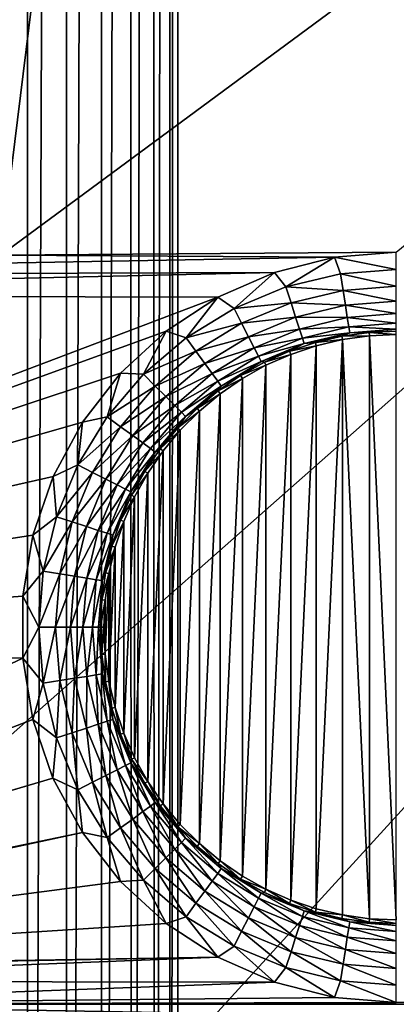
# Model space of a CAD drawing. Header units: metres. Extents: x -206 to 75, y -104 to 104.
# Tile 907 of 1056: x -30 to -25, y -30 to -17. Entities that reach past the tile are written whole.
import ezdxf

# ---------------------------------------------------------------- set-up
doc = ezdxf.new("R2010")
doc.units = ezdxf.units.M
doc.layers.add('solid_01_1-CONSUMER_THERM_B_125288', color=7, linetype='CONTINUOUS')

msp = doc.modelspace()

# ---------------------------------------------------------------- linework, layer by layer
at = {"layer": 'solid_01_1-CONSUMER_THERM_B_125288'}
for points in [[(-27.776106, 66.214066), (28.050987, 67.836098), (-27.757145, -66.232315)], [(28.050987, 67.836098), (-27.757065, -66.785934), (-27.757145, -66.232315)], [(28.050987, 67.836098), (27.851068, 67.319839), (-27.757065, -66.785934)], [(27.851068, 67.319839), (27.74942, 66.775635), (-27.757065, -66.785934)], [(27.74942, 66.775635), (-28.058632, -67.846397), (-27.858715, -67.330139)], [(27.74942, 66.775635), (27.749498, 66.222015), (-28.058632, -67.846397)], [(27.74942, 66.775635), (-27.858715, -67.330139), (-27.757065, -66.785934)], [(27.749498, 66.222015), (27.768459, -66.224365), (-28.058632, -67.846397)], [(-27.877756, 65.669861), (-27.776106, 66.214066), (-27.85895, -65.688141)], [(-27.776106, 66.214066), (-27.757145, -66.232315), (-27.85895, -65.688141)], [(-28.077673, 65.153603), (-27.877756, 65.669861), (-28.059015, -65.171936)], [(-27.877756, 65.669861), (-27.85895, -65.688141), (-28.059015, -65.171936)], [(-28.369049, 64.682869), (-28.077673, 65.153603), (-28.350525, -64.701286)], [(-28.077673, 65.153603), (-28.059015, -65.171936), (-28.350525, -64.701286)], [(-28.741959, 64.273697), (-28.369049, 64.682869), (-28.723553, -64.292221)], [(-28.369049, 64.682869), (-28.350525, -64.701286), (-28.723553, -64.292221)], [(-29.183702, 63.94001), (-28.741959, 64.273697), (-29.165392, -63.95866)], [(-28.741959, 64.273697), (-28.723553, -64.292221), (-29.165392, -63.95866)], [(-29.679237, 63.69318), (-29.183702, 63.94001), (-29.660997, -63.711971)], [(-29.183702, 63.94001), (-29.165392, -63.95866), (-29.660997, -63.711971)], [(-30.211685, 63.541607), (-29.679237, 63.69318), (-30.193489, -63.560551)], [(-29.679237, 63.69318), (-29.660997, -63.711971), (-30.193489, -63.560551)], [(-37.500069, 41.072453, 108.410858), (37.499931, 41.072487, 108.410858), (-37.500031, -41.072514, 108.410858)], [(37.499931, 41.072487, 108.410858), (37.499969, -41.072479, 108.410858), (-37.500031, -41.072514, 108.410858)], [(-42.500034, -37.500031, 108.5), (42.499931, 37.500008, 108.5), (-42.500069, 37.499969, 108.5)], [(-42.500034, -37.500031, 108.5), (42.499966, -37.499992, 108.5), (42.499931, 37.500008, 108.5)], [(-25.000059, 20.258665, 6), (-30.000059, 20.299974, 6), (-30.00004, -20.300026, 6)], [(24.999941, 20.258688, 6), (-25.000059, 20.258665, 6), (-30.00004, -20.300026, 6)], [(-25.00004, -20.258713, 6), (24.999941, 20.258688, 6), (-30.00004, -20.300026, 6)], [(-25.779997, -20.323305, 6), (-25.00004, -20.258713, 6), (-30.00004, -20.300026, 6)], [(-25.00004, -20.47893, 6.024549), (-25.00004, -20.258713, 6), (-25.779997, -20.323305, 6)], [(-25.779997, -20.323305, 6), (-30.00004, -20.300026, 6), (-39.000042, -20.559187, 6.000028)], [(-26.539122, -20.515467, 6), (-25.779997, -20.323305, 6), (-39.000042, -20.559187, 6.000028)], [(-26.397135, -20.700209, 6.024549), (-25.779997, -20.323305, 6), (-26.539122, -20.515467, 6)], [(-26.397135, -20.700209, 6.024549), (-25.707296, -20.534592, 6.024549), (-25.779997, -20.323305, 6)], [(-25.707296, -20.534592, 6.024549), (-25.00004, -20.47893, 6.024549), (-25.779997, -20.323305, 6)], [(-26.539122, -20.515467, 6), (-39.000042, -20.559187, 6.000028), (-39.005245, -20.800035, 6)], [(-27.256281, -20.829964, 6), (-26.539122, -20.515467, 6), (-39.005245, -20.800035, 6)], [(-27.052574, -20.971701, 6.024549), (-26.539122, -20.515467, 6), (-27.256281, -20.829964, 6)], [(-27.052574, -20.971701, 6.024549), (-26.397135, -20.700209, 6.024549), (-26.539122, -20.515467, 6)], [(-25.707296, -20.534592, 6.024549), (-25.00004, -20.689543, 6.097567), (-25.00004, -20.47893, 6.024549)], [(-25.674349, -20.742613, 6.097567), (-25.707296, -20.534592, 6.024549), (-26.397135, -20.700209, 6.024549)], [(-25.674349, -20.742613, 6.097567), (-25.00004, -20.689543, 6.097567), (-25.707296, -20.534592, 6.024549)], [(-26.332052, -20.900515, 6.097567), (-26.397135, -20.700209, 6.024549), (-27.052574, -20.971701, 6.024549)], [(-25.674349, -20.742613, 6.097567), (-26.397135, -20.700209, 6.024549), (-26.332052, -20.900515, 6.097567)], [(-25.674349, -20.742613, 6.097567), (-26.332052, -20.900515, 6.097567), (-25.644751, -20.929489, 6.215427)], [(-25.674349, -20.742613, 6.097567), (-25.00004, -20.87875, 6.215427), (-25.00004, -20.689543, 6.097567)], [(-25.674349, -20.742613, 6.097567), (-25.644751, -20.929489, 6.215427), (-25.00004, -20.87875, 6.215427)], [(-27.256281, -20.829964, 6), (-39.005245, -20.800035, 6), (-39.007851, -25.280584, 6)], [(-27.911896, -21.258217, 6), (-27.256281, -20.829964, 6), (-39.007851, -25.280584, 6)], [(-27.657473, -21.342382, 6.024549), (-27.256281, -20.829964, 6), (-27.911896, -21.258217, 6)], [(-27.657473, -21.342382, 6.024549), (-27.052574, -20.971701, 6.024549), (-27.256281, -20.829964, 6)], [(-25.644751, -20.929489, 6.215427), (-25.00004, -21.037146, 6.372272), (-25.00004, -20.87875, 6.215427)], [(-26.956957, -21.159359, 6.097567), (-27.052574, -20.971701, 6.024549), (-27.657473, -21.342382, 6.024549)], [(-26.332052, -20.900515, 6.097567), (-27.052574, -20.971701, 6.024549), (-26.956957, -21.159359, 6.097567)], [(-26.332052, -20.900515, 6.097567), (-26.956957, -21.159359, 6.097567), (-26.273584, -21.08046, 6.215427)], [(-26.332052, -20.900515, 6.097567), (-26.273584, -21.08046, 6.215427), (-25.644751, -20.929489, 6.215427)], [(-25.644751, -20.929489, 6.215427), (-26.273584, -21.08046, 6.215427), (-25.61997, -21.085936, 6.372272)], [(-25.644751, -20.929489, 6.215427), (-25.61997, -21.085936, 6.372272), (-25.00004, -21.037146, 6.372272)], [(-26.956957, -21.159359, 6.097567), (-26.871059, -21.327942, 6.215427), (-26.273584, -21.08046, 6.215427)], [(-26.273584, -21.08046, 6.215427), (-26.871059, -21.327942, 6.215427), (-26.224638, -21.231104, 6.372272)], [(-26.273584, -21.08046, 6.215427), (-26.224638, -21.231104, 6.372272), (-25.61997, -21.085936, 6.372272)], [(-25.61997, -21.085936, 6.372272), (-26.224638, -21.231104, 6.372272), (-25.601244, -21.204178, 6.560308)], [(-25.61997, -21.085936, 6.372272), (-25.00004, -21.156862, 6.560308), (-25.00004, -21.037146, 6.372272)], [(-25.61997, -21.085936, 6.372272), (-25.601244, -21.204178, 6.560308), (-25.00004, -21.156862, 6.560308)], [(-28.488077, -21.788542, 6), (-27.911896, -21.258217, 6), (-39.007851, -25.280584, 6)], [(-28.196936, -21.803129, 6.024549), (-27.911896, -21.258217, 6), (-28.488077, -21.788542, 6)], [(-28.196936, -21.803129, 6.024549), (-27.657473, -21.342382, 6.024549), (-27.911896, -21.258217, 6)], [(-26.956957, -21.159359, 6.097567), (-27.657473, -21.342382, 6.024549), (-27.533676, -21.512774, 6.097567)], [(-26.956957, -21.159359, 6.097567), (-27.533676, -21.512774, 6.097567), (-26.871059, -21.327942, 6.215427)], [(-26.871059, -21.327942, 6.215427), (-26.799149, -21.469074, 6.372272), (-26.224638, -21.231104, 6.372272)], [(-26.224638, -21.231104, 6.372272), (-26.799149, -21.469074, 6.372272), (-26.187643, -21.344959, 6.560308)], [(-26.224638, -21.231104, 6.372272), (-26.187643, -21.344959, 6.560308), (-25.601244, -21.204178, 6.560308)], [(-25.601244, -21.204178, 6.560308), (-26.187643, -21.344959, 6.560308), (-25.589497, -21.278341, 6.770193)], [(-25.601244, -21.204178, 6.560308), (-25.00004, -21.231949, 6.770193), (-25.00004, -21.156862, 6.560308)], [(-25.601244, -21.204178, 6.560308), (-25.589497, -21.278341, 6.770193), (-25.00004, -21.231949, 6.770193)], [(-25.589497, -21.278341, 6.770193), (-25.00004, -21.258675, 6.991273), (-25.00004, -21.231949, 6.770193)], [(-25.589497, -21.278341, 6.770193), (-25.345247, -21.274635, 6.991273), (-25.00004, -21.258675, 6.991273)], [(-25.345247, -21.274635, 6.991273), (-25.00004, -21.302385, 12), (-25.00004, -21.258675, 6.991273)], [(-27.533676, -21.512774, 6.097567), (-27.657473, -21.342382, 6.024549), (-28.196936, -21.803129, 6.024549)], [(-27.533676, -21.512774, 6.097567), (-27.422464, -21.665844, 6.215427), (-26.871059, -21.327942, 6.215427)], [(-26.871059, -21.327942, 6.215427), (-27.422464, -21.665844, 6.215427), (-26.799149, -21.469074, 6.372272)], [(-26.799149, -21.469074, 6.372272), (-26.744799, -21.575743, 6.560308), (-26.187643, -21.344959, 6.560308)], [(-26.187643, -21.344959, 6.560308), (-26.744799, -21.575743, 6.560308), (-26.16444, -21.416372, 6.770193)], [(-26.187643, -21.344959, 6.560308), (-26.16444, -21.416372, 6.770193), (-25.589497, -21.278341, 6.770193)], [(-25.589497, -21.278341, 6.770193), (-26.16444, -21.416372, 6.770193), (-25.68751, -21.322378, 6.991273)], [(-26.16444, -21.416372, 6.770193), (-26.023907, -21.401499, 6.991273), (-25.68751, -21.322378, 6.991273)], [(-26.023907, -21.401499, 6.991273), (-25.679695, -21.365385, 12), (-25.68751, -21.322378, 6.991273)], [(-26.023907, -21.401499, 6.991273), (-26.012123, -21.443586, 12), (-25.679695, -21.365385, 12)], [(-25.679695, -21.365385, 12), (-26.012123, -21.443586, 12), (-26.012081, -28.556475, 12)], [(-25.679695, -21.365385, 12), (-26.012081, -28.556475, 12), (-25.679672, -28.634668, 12)], [(-25.68751, -21.322378, 6.991273), (-25.340914, -21.318132, 12), (-25.345247, -21.274635, 6.991273)], [(-25.589497, -21.278341, 6.770193), (-25.68751, -21.322378, 6.991273), (-25.345247, -21.274635, 6.991273)], [(-25.68751, -21.322378, 6.991273), (-25.679695, -21.365385, 12), (-25.340914, -21.318132, 12)], [(-25.340914, -21.318132, 12), (-25.679695, -21.365385, 12), (-25.340906, -28.681915, 12)], [(-25.679695, -21.365385, 12), (-25.679672, -28.634668, 12), (-25.340906, -28.681915, 12)], [(-25.345247, -21.274635, 6.991273), (-25.340914, -21.318132, 12), (-25.00004, -21.302385, 12)], [(-25.340914, -21.318132, 12), (-25.000036, -28.697662, 12), (-25.00004, -21.302385, 12)], [(-25.340914, -21.318132, 12), (-25.340906, -28.681915, 12), (-25.000036, -28.697662, 12)], [(-27.533676, -21.512774, 6.097567), (-28.196936, -21.803129, 6.024549), (-28.04801, -21.952055, 6.097567)], [(-27.533676, -21.512774, 6.097567), (-28.04801, -21.952055, 6.097567), (-27.422464, -21.665844, 6.215427)], [(-27.422464, -21.665844, 6.215427), (-27.329361, -21.793989, 6.372272), (-26.799149, -21.469074, 6.372272)], [(-26.799149, -21.469074, 6.372272), (-27.329361, -21.793989, 6.372272), (-26.744799, -21.575743, 6.560308)], [(-26.744799, -21.575743, 6.560308), (-26.710711, -21.642645, 6.770193), (-26.16444, -21.416372, 6.770193)], [(-26.16444, -21.416372, 6.770193), (-26.710711, -21.642645, 6.770193), (-26.35157, -21.51132, 6.991273)], [(-26.710711, -21.642645, 6.770193), (-26.6677, -21.650906, 6.991273), (-26.35157, -21.51132, 6.991273)], [(-26.6677, -21.650906, 6.991273), (-26.335497, -21.551979, 12), (-26.35157, -21.51132, 6.991273)], [(-26.35157, -21.51132, 6.991273), (-26.012123, -21.443586, 12), (-26.023907, -21.401499, 6.991273)], [(-26.16444, -21.416372, 6.770193), (-26.35157, -21.51132, 6.991273), (-26.023907, -21.401499, 6.991273)], [(-26.35157, -21.51132, 6.991273), (-26.335497, -21.551979, 12), (-26.012123, -21.443586, 12)], [(-26.012123, -21.443586, 12), (-26.335497, -21.551979, 12), (-26.335459, -28.448084, 12)], [(-26.012123, -21.443586, 12), (-26.335459, -28.448084, 12), (-26.012081, -28.556475, 12)], [(-27.329361, -21.793989, 6.372272), (-27.258995, -21.890841, 6.560308), (-26.744799, -21.575743, 6.560308)], [(-26.744799, -21.575743, 6.560308), (-27.258995, -21.890841, 6.560308), (-26.710711, -21.642645, 6.770193)], [(-27.258995, -21.890841, 6.560308), (-27.214859, -21.951588, 6.770193), (-26.710711, -21.642645, 6.770193)], [(-26.710711, -21.642645, 6.770193), (-27.214859, -21.951588, 6.770193), (-26.969604, -21.819063, 6.991273)], [(-26.710711, -21.642645, 6.770193), (-26.969604, -21.819063, 6.991273), (-26.6677, -21.650906, 6.991273)], [(-26.6677, -21.650906, 6.991273), (-26.648407, -21.690136, 12), (-26.335497, -21.551979, 12)], [(-26.335497, -21.551979, 12), (-26.648407, -21.690136, 12), (-26.648344, -28.309944, 12)], [(-26.335497, -21.551979, 12), (-26.648344, -28.309944, 12), (-26.335459, -28.448084, 12)], [(-28.04801, -21.952055, 6.097567), (-27.914221, -22.085844, 6.215427), (-27.422464, -21.665844, 6.215427)], [(-27.422464, -21.665844, 6.215427), (-27.914221, -22.085844, 6.215427), (-27.329361, -21.793989, 6.372272)], [(-26.969604, -21.819063, 6.991273), (-26.648407, -21.690136, 12), (-26.6677, -21.650906, 6.991273)], [(-26.969604, -21.819063, 6.991273), (-26.94681, -21.856352, 12), (-26.648407, -21.690136, 12)], [(-26.648407, -21.690136, 12), (-26.94681, -21.856352, 12), (-26.946707, -28.143761, 12)], [(-26.648407, -21.690136, 12), (-26.946707, -28.143761, 12), (-26.648344, -28.309944, 12)], [(-28.96911, -22.406473, 6), (-28.488077, -21.788542, 6), (-39.007851, -25.280584, 6)], [(-28.657682, -22.342594, 6.024549), (-28.488077, -21.788542, 6), (-28.96911, -22.406473, 6)], [(-28.657682, -22.342594, 6.024549), (-28.196936, -21.803129, 6.024549), (-28.488077, -21.788542, 6)], [(-28.04801, -21.952055, 6.097567), (-28.196936, -21.803129, 6.024549), (-28.657682, -22.342594, 6.024549)], [(-27.914221, -22.085844, 6.215427), (-27.802217, -22.197847, 6.372272), (-27.329361, -21.793989, 6.372272)], [(-27.329361, -21.793989, 6.372272), (-27.802217, -22.197847, 6.372272), (-27.258995, -21.890841, 6.560308)], [(-27.802217, -22.197847, 6.372272), (-27.717566, -22.282499, 6.560308), (-27.258995, -21.890841, 6.560308)], [(-27.258995, -21.890841, 6.560308), (-27.717566, -22.282499, 6.560308), (-27.214859, -21.951588, 6.770193)], [(-27.254704, -22.014362, 6.991273), (-26.94681, -21.856352, 12), (-26.969604, -21.819063, 6.991273)], [(-27.214859, -21.951588, 6.770193), (-27.254704, -22.014362, 6.991273), (-26.969604, -21.819063, 6.991273)], [(-27.254704, -22.014362, 6.991273), (-27.228205, -22.049137, 12), (-26.94681, -21.856352, 12)], [(-26.94681, -21.856352, 12), (-27.228205, -22.049137, 12), (-27.228111, -27.950981, 12)], [(-26.94681, -21.856352, 12), (-27.228111, -27.950981, 12), (-26.946707, -28.143761, 12)], [(-28.04801, -21.952055, 6.097567), (-28.657682, -22.342594, 6.024549), (-28.487291, -22.466389, 6.097567)], [(-28.04801, -21.952055, 6.097567), (-28.487291, -22.466389, 6.097567), (-27.914221, -22.085844, 6.215427)], [(-27.717566, -22.282499, 6.560308), (-27.664471, -22.335594, 6.770193), (-27.214859, -21.951588, 6.770193)], [(-27.214859, -21.951588, 6.770193), (-27.664471, -22.335594, 6.770193), (-27.254704, -22.014362, 6.991273)], [(-27.664471, -22.335594, 6.770193), (-27.520567, -22.235132, 6.991273), (-27.254704, -22.014362, 6.991273)], [(-27.520567, -22.235132, 6.991273), (-27.228205, -22.049137, 12), (-27.254704, -22.014362, 6.991273)], [(-28.487291, -22.466389, 6.097567), (-28.334221, -22.5776, 6.215427), (-27.914221, -22.085844, 6.215427)], [(-27.914221, -22.085844, 6.215427), (-28.334221, -22.5776, 6.215427), (-27.802217, -22.197847, 6.372272)], [(-27.520567, -22.235132, 6.991273), (-27.491291, -22.267611, 12), (-27.228205, -22.049137, 12)], [(-27.228205, -22.049137, 12), (-27.491291, -22.267611, 12), (-27.491199, -27.732523, 12)], [(-27.228205, -22.049137, 12), (-27.491199, -27.732523, 12), (-27.228111, -27.950981, 12)], [(-28.334221, -22.5776, 6.215427), (-28.206076, -22.670704, 6.372272), (-27.802217, -22.197847, 6.372272)], [(-27.802217, -22.197847, 6.372272), (-28.206076, -22.670704, 6.372272), (-27.717566, -22.282499, 6.560308)], [(-27.764927, -22.47949, 6.991273), (-27.491291, -22.267611, 12), (-27.520567, -22.235132, 6.991273)], [(-27.664471, -22.335594, 6.770193), (-27.764927, -22.47949, 6.991273), (-27.520567, -22.235132, 6.991273)], [(-27.764927, -22.47949, 6.991273), (-27.732809, -22.509134, 12), (-27.491291, -22.267611, 12)], [(-27.491291, -22.267611, 12), (-27.732809, -22.509134, 12), (-27.732666, -27.491072, 12)], [(-27.491291, -22.267611, 12), (-27.732666, -27.491072, 12), (-27.491199, -27.732523, 12)], [(-29.028364, -22.947493, 6.024549), (-28.657682, -22.342594, 6.024549), (-28.96911, -22.406473, 6)], [(-28.487291, -22.466389, 6.097567), (-28.657682, -22.342594, 6.024549), (-29.028364, -22.947493, 6.024549)], [(-28.206076, -22.670704, 6.372272), (-28.109222, -22.741072, 6.560308), (-27.717566, -22.282499, 6.560308)], [(-27.717566, -22.282499, 6.560308), (-28.109222, -22.741072, 6.560308), (-27.664471, -22.335594, 6.770193)], [(-28.109222, -22.741072, 6.560308), (-28.048477, -22.785206, 6.770193), (-27.664471, -22.335594, 6.770193)], [(-27.664471, -22.335594, 6.770193), (-28.048477, -22.785206, 6.770193), (-27.764927, -22.47949, 6.991273)], [(-29.341869, -23.095154, 6), (-28.96911, -22.406473, 6), (-39.007851, -25.280584, 6)], [(-29.028364, -22.947493, 6.024549), (-28.96911, -22.406473, 6), (-29.341869, -23.095154, 6)], [(-28.487291, -22.466389, 6.097567), (-29.028364, -22.947493, 6.024549), (-28.840706, -23.043108, 6.097567)], [(-28.487291, -22.466389, 6.097567), (-28.840706, -23.043108, 6.097567), (-28.334221, -22.5776, 6.215427)], [(-28.048477, -22.785206, 6.770193), (-27.985697, -22.745354, 6.991273), (-27.764927, -22.47949, 6.991273)], [(-27.985697, -22.745354, 6.991273), (-27.732809, -22.509134, 12), (-27.764927, -22.47949, 6.991273)], [(-27.985697, -22.745354, 6.991273), (-27.950752, -22.771614, 12), (-27.732809, -22.509134, 12)], [(-27.732809, -22.509134, 12), (-27.950752, -22.771614, 12), (-27.950634, -27.228586, 12)], [(-27.732809, -22.509134, 12), (-27.950634, -27.228586, 12), (-27.732666, -27.491072, 12)], [(-28.840706, -23.043108, 6.097567), (-28.672123, -23.129005, 6.215427), (-28.334221, -22.5776, 6.215427)], [(-28.334221, -22.5776, 6.215427), (-28.672123, -23.129005, 6.215427), (-28.206076, -22.670704, 6.372272)], [(-28.672123, -23.129005, 6.215427), (-28.530991, -23.200916, 6.372272), (-28.206076, -22.670704, 6.372272)], [(-28.206076, -22.670704, 6.372272), (-28.530991, -23.200916, 6.372272), (-28.109222, -22.741072, 6.560308)], [(-28.530991, -23.200916, 6.372272), (-28.424322, -23.255266, 6.560308), (-28.109222, -22.741072, 6.560308)], [(-28.109222, -22.741072, 6.560308), (-28.424322, -23.255266, 6.560308), (-28.048477, -22.785206, 6.770193)], [(-28.180996, -23.030453, 6.991273), (-27.950752, -22.771614, 12), (-27.985697, -22.745354, 6.991273)], [(-28.048477, -22.785206, 6.770193), (-28.180996, -23.030453, 6.991273), (-27.985697, -22.745354, 6.991273)], [(-28.424322, -23.255266, 6.560308), (-28.357418, -23.289356, 6.770193), (-28.048477, -22.785206, 6.770193)], [(-28.048477, -22.785206, 6.770193), (-28.357418, -23.289356, 6.770193), (-28.180996, -23.030453, 6.991273)], [(-28.180996, -23.030453, 6.991273), (-28.143951, -23.05368, 12), (-27.950752, -22.771614, 12)], [(-27.950752, -22.771614, 12), (-28.143951, -23.05368, 12), (-28.143867, -26.946499, 12)], [(-27.950752, -22.771614, 12), (-28.143867, -26.946499, 12), (-27.950634, -27.228586, 12)], [(-29.299854, -23.602932, 6.024549), (-29.028364, -22.947493, 6.024549), (-29.341869, -23.095154, 6)], [(-28.840706, -23.043108, 6.097567), (-29.028364, -22.947493, 6.024549), (-29.299854, -23.602932, 6.024549)], [(-29.596189, -23.835796, 6), (-29.341869, -23.095154, 6), (-39.007851, -25.280584, 6)], [(-29.299854, -23.602932, 6.024549), (-29.341869, -23.095154, 6), (-29.596189, -23.835796, 6)], [(-28.840706, -23.043108, 6.097567), (-29.299854, -23.602932, 6.024549), (-29.09955, -23.668015, 6.097567)], [(-28.840706, -23.043108, 6.097567), (-29.09955, -23.668015, 6.097567), (-28.672123, -23.129005, 6.215427)], [(-29.09955, -23.668015, 6.097567), (-28.919605, -23.726482, 6.215427), (-28.672123, -23.129005, 6.215427)], [(-28.672123, -23.129005, 6.215427), (-28.919605, -23.726482, 6.215427), (-28.530991, -23.200916, 6.372272)], [(-28.357418, -23.289356, 6.770193), (-28.349155, -23.332357, 6.991273), (-28.180996, -23.030453, 6.991273)], [(-28.349155, -23.332357, 6.991273), (-28.143951, -23.05368, 12), (-28.180996, -23.030453, 6.991273)], [(-28.349155, -23.332357, 6.991273), (-28.310192, -23.35218, 12), (-28.143951, -23.05368, 12)], [(-28.143951, -23.05368, 12), (-28.310192, -23.35218, 12), (-28.31007, -26.648117, 12)], [(-28.143951, -23.05368, 12), (-28.31007, -26.648117, 12), (-28.143867, -26.946499, 12)], [(-28.919605, -23.726482, 6.215427), (-28.768961, -23.775429, 6.372272), (-28.530991, -23.200916, 6.372272)], [(-28.530991, -23.200916, 6.372272), (-28.768961, -23.775429, 6.372272), (-28.424322, -23.255266, 6.560308)], [(-28.768961, -23.775429, 6.372272), (-28.655104, -23.812424, 6.560308), (-28.424322, -23.255266, 6.560308)], [(-28.424322, -23.255266, 6.560308), (-28.655104, -23.812424, 6.560308), (-28.357418, -23.289356, 6.770193)], [(-28.655104, -23.812424, 6.560308), (-28.583691, -23.835627, 6.770193), (-28.357418, -23.289356, 6.770193)], [(-28.357418, -23.289356, 6.770193), (-28.583691, -23.835627, 6.770193), (-28.349155, -23.332357, 6.991273)], [(-28.583691, -23.835627, 6.770193), (-28.488741, -23.648487, 6.991273), (-28.349155, -23.332357, 6.991273)], [(-28.488741, -23.648487, 6.991273), (-28.310192, -23.35218, 12), (-28.349155, -23.332357, 6.991273)], [(-28.488741, -23.648487, 6.991273), (-28.447947, -23.664171, 12), (-28.310192, -23.35218, 12)], [(-28.310192, -23.35218, 12), (-28.447947, -23.664171, 12), (-28.447866, -26.336081, 12)], [(-28.310192, -23.35218, 12), (-28.447866, -26.336081, 12), (-28.31007, -26.648117, 12)], [(-29.465471, -24.29277, 6.024549), (-29.299854, -23.602932, 6.024549), (-29.596189, -23.835796, 6)], [(-29.09955, -23.668015, 6.097567), (-29.299854, -23.602932, 6.024549), (-29.465471, -24.29277, 6.024549)], [(-29.09955, -23.668015, 6.097567), (-29.465471, -24.29277, 6.024549), (-29.25745, -24.325718, 6.097567)], [(-29.09955, -23.668015, 6.097567), (-29.25745, -24.325718, 6.097567), (-28.919605, -23.726482, 6.215427)], [(-29.25745, -24.325718, 6.097567), (-29.070574, -24.355316, 6.215427), (-28.919605, -23.726482, 6.215427)], [(-28.919605, -23.726482, 6.215427), (-29.070574, -24.355316, 6.215427), (-28.768961, -23.775429, 6.372272)], [(-28.598562, -23.976149, 6.991273), (-28.447947, -23.664171, 12), (-28.488741, -23.648487, 6.991273)], [(-28.583691, -23.835627, 6.770193), (-28.598562, -23.976149, 6.991273), (-28.488741, -23.648487, 6.991273)], [(-28.598562, -23.976149, 6.991273), (-28.556572, -23.988312, 12), (-28.447947, -23.664171, 12)], [(-28.447947, -23.664171, 12), (-28.556572, -23.988312, 12), (-28.556526, -26.011892, 12)], [(-28.447947, -23.664171, 12), (-28.556526, -26.011892, 12), (-28.447866, -26.336081, 12)], [(-29.725132, -24.608198, 6), (-29.596189, -23.835796, 6), (-39.007851, -25.280584, 6)], [(-29.465471, -24.29277, 6.024549), (-29.596189, -23.835796, 6), (-29.725132, -24.608198, 6)], [(-29.070574, -24.355316, 6.215427), (-28.914127, -24.380095, 6.372272), (-28.768961, -23.775429, 6.372272)], [(-28.768961, -23.775429, 6.372272), (-28.914127, -24.380095, 6.372272), (-28.655104, -23.812424, 6.560308)], [(-28.914127, -24.380095, 6.372272), (-28.795885, -24.398823, 6.560308), (-28.655104, -23.812424, 6.560308)], [(-28.655104, -23.812424, 6.560308), (-28.795885, -24.398823, 6.560308), (-28.583691, -23.835627, 6.770193)], [(-28.795885, -24.398823, 6.560308), (-28.721722, -24.410568, 6.770193), (-28.583691, -23.835627, 6.770193)], [(-28.583691, -23.835627, 6.770193), (-28.721722, -24.410568, 6.770193), (-28.598562, -23.976149, 6.991273)], [(-28.721722, -24.410568, 6.770193), (-28.677683, -24.312546, 6.991273), (-28.598562, -23.976149, 6.991273)], [(-28.677683, -24.312546, 6.991273), (-28.556572, -23.988312, 12), (-28.598562, -23.976149, 6.991273)], [(-28.677683, -24.312546, 6.991273), (-28.634798, -24.321039, 12), (-28.556572, -23.988312, 12)], [(-28.556572, -23.988312, 12), (-28.634798, -24.321039, 12), (-28.634754, -25.679251, 12)], [(-28.556572, -23.988312, 12), (-28.634754, -25.679251, 12), (-28.556526, -26.011892, 12)], [(-29.521133, -25.000027, 6.024549), (-29.465471, -24.29277, 6.024549), (-29.725132, -24.608198, 6)], [(-29.25745, -24.325718, 6.097567), (-29.465471, -24.29277, 6.024549), (-29.521133, -25.000027, 6.024549)], [(-29.25745, -24.325718, 6.097567), (-29.521133, -25.000027, 6.024549), (-29.310518, -25.000027, 6.097567)], [(-29.25745, -24.325718, 6.097567), (-29.310518, -25.000027, 6.097567), (-29.070574, -24.355316, 6.215427)], [(-29.310518, -25.000027, 6.097567), (-29.121313, -25.000027, 6.215427), (-29.070574, -24.355316, 6.215427)], [(-29.070574, -24.355316, 6.215427), (-29.121313, -25.000027, 6.215427), (-28.914127, -24.380095, 6.372272)], [(-29.121313, -25.000027, 6.215427), (-28.962917, -25.000027, 6.372272), (-28.914127, -24.380095, 6.372272)], [(-28.914127, -24.380095, 6.372272), (-28.962917, -25.000027, 6.372272), (-28.795885, -24.398823, 6.560308)], [(-28.725428, -24.654808, 6.991273), (-28.634798, -24.321039, 12), (-28.677683, -24.312546, 6.991273)], [(-28.721722, -24.410568, 6.770193), (-28.725428, -24.654808, 6.991273), (-28.677683, -24.312546, 6.991273)], [(-28.725428, -24.654808, 6.991273), (-28.681889, -24.658657, 12), (-28.634798, -24.321039, 12)], [(-28.634798, -24.321039, 12), (-28.681889, -24.658657, 12), (-28.681868, -25.34161, 12)], [(-28.634798, -24.321039, 12), (-28.681868, -25.34161, 12), (-28.634754, -25.679251, 12)], [(-28.962917, -25.000027, 6.372272), (-28.843201, -25.000027, 6.560308), (-28.795885, -24.398823, 6.560308)], [(-28.795885, -24.398823, 6.560308), (-28.843201, -25.000027, 6.560308), (-28.721722, -24.410568, 6.770193)], [(-28.843201, -25.000027, 6.560308), (-28.768114, -25.000027, 6.770193), (-28.721722, -24.410568, 6.770193)], [(-28.721722, -24.410568, 6.770193), (-28.768114, -25.000027, 6.770193), (-28.725428, -24.654808, 6.991273)], [(-29.725178, -25.391287, 6), (-29.725132, -24.608198, 6), (-39.007851, -25.280584, 6)], [(-29.521133, -25.000027, 6.024549), (-29.725132, -24.608198, 6), (-29.725178, -25.391287, 6)], [(-28.768114, -25.000027, 6.770193), (-28.741388, -25.000015, 6.991273), (-28.725428, -24.654808, 6.991273)], [(-28.741388, -25.000015, 6.991273), (-28.681889, -24.658657, 12), (-28.725428, -24.654808, 6.991273)], [(-28.741388, -25.000015, 6.991273), (-28.697678, -25.000105, 12), (-28.681889, -24.658657, 12)], [(-28.681889, -24.658657, 12), (-28.697678, -25.000105, 12), (-28.681868, -25.34161, 12)], [(-29.465469, -25.707281, 6.024549), (-29.521133, -25.000027, 6.024549), (-29.725178, -25.391287, 6)], [(-29.310518, -25.000027, 6.097567), (-29.521133, -25.000027, 6.024549), (-29.465469, -25.707281, 6.024549)], [(-29.310518, -25.000027, 6.097567), (-29.465469, -25.707281, 6.024549), (-29.25745, -25.674334, 6.097567)], [(-29.310518, -25.000027, 6.097567), (-29.25745, -25.674334, 6.097567), (-29.121313, -25.000027, 6.215427)], [(-29.25745, -25.674334, 6.097567), (-29.070574, -25.644735, 6.215427), (-29.121313, -25.000027, 6.215427)], [(-29.121313, -25.000027, 6.215427), (-29.070574, -25.644735, 6.215427), (-28.962917, -25.000027, 6.372272)], [(-29.070574, -25.644735, 6.215427), (-28.914127, -25.619957, 6.372272), (-28.962917, -25.000027, 6.372272)], [(-28.962917, -25.000027, 6.372272), (-28.914127, -25.619957, 6.372272), (-28.843201, -25.000027, 6.560308)], [(-28.914127, -25.619957, 6.372272), (-28.795885, -25.601229, 6.560308), (-28.843201, -25.000027, 6.560308)], [(-28.843201, -25.000027, 6.560308), (-28.795885, -25.601229, 6.560308), (-28.768114, -25.000027, 6.770193)], [(-28.795885, -25.601229, 6.560308), (-28.721722, -25.589483, 6.770193), (-28.768114, -25.000027, 6.770193)], [(-28.768114, -25.000027, 6.770193), (-28.721722, -25.589483, 6.770193), (-28.741388, -25.000015, 6.991273)], [(-28.72543, -25.345224, 6.991273), (-28.697678, -25.000105, 12), (-28.741388, -25.000015, 6.991273)], [(-28.721722, -25.589483, 6.770193), (-28.72543, -25.345224, 6.991273), (-28.741388, -25.000015, 6.991273)], [(-28.72543, -25.345224, 6.991273), (-28.681868, -25.34161, 12), (-28.697678, -25.000105, 12)], [(-29.725178, -25.391287, 6), (-39.007851, -25.280584, 6), (-39.010452, -29.761131, 6)], [(-28.677687, -25.687487, 6.991273), (-28.681868, -25.34161, 12), (-28.72543, -25.345224, 6.991273)], [(-28.721722, -25.589483, 6.770193), (-28.677687, -25.687487, 6.991273), (-28.72543, -25.345224, 6.991273)], [(-28.677687, -25.687487, 6.991273), (-28.634754, -25.679251, 12), (-28.681868, -25.34161, 12)], [(-29.596329, -26.163704, 6), (-29.725178, -25.391287, 6), (-39.010452, -29.761131, 6)], [(-29.465469, -25.707281, 6.024549), (-29.725178, -25.391287, 6), (-29.596329, -26.163704, 6)], [(-29.070574, -25.644735, 6.215427), (-28.919603, -26.273569, 6.215427), (-28.914127, -25.619957, 6.372272)], [(-28.919603, -26.273569, 6.215427), (-28.768959, -26.224623, 6.372272), (-28.914127, -25.619957, 6.372272)], [(-28.914127, -25.619957, 6.372272), (-28.768959, -26.224623, 6.372272), (-28.795885, -25.601229, 6.560308)], [(-28.795885, -25.601229, 6.560308), (-28.655102, -26.187628, 6.560308), (-28.721722, -25.589483, 6.770193)], [(-28.768959, -26.224623, 6.372272), (-28.655102, -26.187628, 6.560308), (-28.795885, -25.601229, 6.560308)], [(-28.721722, -25.589483, 6.770193), (-28.583691, -26.164425, 6.770193), (-28.677687, -25.687487, 6.991273)], [(-28.655102, -26.187628, 6.560308), (-28.583691, -26.164425, 6.770193), (-28.721722, -25.589483, 6.770193)], [(-29.299854, -26.397121, 6.024549), (-29.465469, -25.707281, 6.024549), (-29.596329, -26.163704, 6)], [(-29.25745, -25.674334, 6.097567), (-29.465469, -25.707281, 6.024549), (-29.299854, -26.397121, 6.024549)], [(-29.25745, -25.674334, 6.097567), (-29.299854, -26.397121, 6.024549), (-29.099548, -26.332037, 6.097567)], [(-29.25745, -25.674334, 6.097567), (-29.099548, -26.332037, 6.097567), (-29.070574, -25.644735, 6.215427)], [(-29.099548, -26.332037, 6.097567), (-28.919603, -26.273569, 6.215427), (-29.070574, -25.644735, 6.215427)], [(-28.598566, -26.023884, 6.991273), (-28.634754, -25.679251, 12), (-28.677687, -25.687487, 6.991273)], [(-28.583691, -26.164425, 6.770193), (-28.598566, -26.023884, 6.991273), (-28.677687, -25.687487, 6.991273)], [(-28.598566, -26.023884, 6.991273), (-28.556526, -26.011892, 12), (-28.634754, -25.679251, 12)], [(-28.488747, -26.351545, 6.991273), (-28.556526, -26.011892, 12), (-28.598566, -26.023884, 6.991273)], [(-28.583691, -26.164425, 6.770193), (-28.488747, -26.351545, 6.991273), (-28.598566, -26.023884, 6.991273)], [(-28.488747, -26.351545, 6.991273), (-28.447866, -26.336081, 12), (-28.556526, -26.011892, 12)], [(-29.342096, -26.904377, 6), (-29.596329, -26.163704, 6), (-39.010452, -29.761131, 6)], [(-29.299854, -26.397121, 6.024549), (-29.596329, -26.163704, 6), (-29.342096, -26.904377, 6)], [(-28.919603, -26.273569, 6.215427), (-28.672121, -26.871046, 6.215427), (-28.768959, -26.224623, 6.372272)], [(-28.768959, -26.224623, 6.372272), (-28.530989, -26.799135, 6.372272), (-28.655102, -26.187628, 6.560308)], [(-28.672121, -26.871046, 6.215427), (-28.530989, -26.799135, 6.372272), (-28.768959, -26.224623, 6.372272)], [(-28.655102, -26.187628, 6.560308), (-28.42432, -26.744785, 6.560308), (-28.583691, -26.164425, 6.770193)], [(-28.530989, -26.799135, 6.372272), (-28.42432, -26.744785, 6.560308), (-28.655102, -26.187628, 6.560308)], [(-28.583691, -26.164425, 6.770193), (-28.357416, -26.710695, 6.770193), (-28.488747, -26.351545, 6.991273)], [(-28.42432, -26.744785, 6.560308), (-28.357416, -26.710695, 6.770193), (-28.583691, -26.164425, 6.770193)], [(-29.099548, -26.332037, 6.097567), (-29.299854, -26.397121, 6.024549), (-29.028362, -27.052559, 6.024549)], [(-29.099548, -26.332037, 6.097567), (-28.840704, -26.956944, 6.097567), (-28.919603, -26.273569, 6.215427)], [(-29.099548, -26.332037, 6.097567), (-29.028362, -27.052559, 6.024549), (-28.840704, -26.956944, 6.097567)], [(-28.840704, -26.956944, 6.097567), (-28.672121, -26.871046, 6.215427), (-28.919603, -26.273569, 6.215427)], [(-28.349161, -26.667677, 6.991273), (-28.447866, -26.336081, 12), (-28.488747, -26.351545, 6.991273)], [(-28.357416, -26.710695, 6.770193), (-28.349161, -26.667677, 6.991273), (-28.488747, -26.351545, 6.991273)], [(-28.349161, -26.667677, 6.991273), (-28.31007, -26.648117, 12), (-28.447866, -26.336081, 12)], [(-29.028362, -27.052559, 6.024549), (-29.299854, -26.397121, 6.024549), (-29.342096, -26.904377, 6)], [(-28.530989, -26.799135, 6.372272), (-28.206074, -27.329348, 6.372272), (-28.42432, -26.744785, 6.560308)], [(-28.42432, -26.744785, 6.560308), (-28.109221, -27.25898, 6.560308), (-28.357416, -26.710695, 6.770193)], [(-28.206074, -27.329348, 6.372272), (-28.109221, -27.25898, 6.560308), (-28.42432, -26.744785, 6.560308)], [(-28.357416, -26.710695, 6.770193), (-28.181004, -26.969582, 6.991273), (-28.349161, -26.667677, 6.991273)], [(-28.357416, -26.710695, 6.770193), (-28.048473, -27.214844, 6.770193), (-28.181004, -26.969582, 6.991273)], [(-28.109221, -27.25898, 6.560308), (-28.048473, -27.214844, 6.770193), (-28.357416, -26.710695, 6.770193)], [(-28.349161, -26.667677, 6.991273), (-28.143867, -26.946499, 12), (-28.31007, -26.648117, 12)], [(-28.181004, -26.969582, 6.991273), (-28.143867, -26.946499, 12), (-28.349161, -26.667677, 6.991273)], [(-28.840704, -26.956944, 6.097567), (-28.487289, -27.533663, 6.097567), (-28.672121, -26.871046, 6.215427)], [(-28.672121, -26.871046, 6.215427), (-28.334219, -27.422451, 6.215427), (-28.530989, -26.799135, 6.372272)], [(-28.487289, -27.533663, 6.097567), (-28.334219, -27.422451, 6.215427), (-28.672121, -26.871046, 6.215427)], [(-28.334219, -27.422451, 6.215427), (-28.206074, -27.329348, 6.372272), (-28.530989, -26.799135, 6.372272)], [(-29.342096, -26.904377, 6), (-39.010452, -29.761131, 6), (-38.037457, -29.474983, 6)], [(-28.969419, -27.593102, 6), (-29.342096, -26.904377, 6), (-38.037457, -29.474983, 6)], [(-29.028362, -27.052559, 6.024549), (-29.342096, -26.904377, 6), (-28.969419, -27.593102, 6)], [(-28.840704, -26.956944, 6.097567), (-29.028362, -27.052559, 6.024549), (-28.657679, -27.657457, 6.024549)], [(-28.840704, -26.956944, 6.097567), (-28.657679, -27.657457, 6.024549), (-28.487289, -27.533663, 6.097567)], [(-27.985706, -27.254681, 6.991273), (-28.143867, -26.946499, 12), (-28.181004, -26.969582, 6.991273)], [(-28.048473, -27.214844, 6.770193), (-27.985706, -27.254681, 6.991273), (-28.181004, -26.969582, 6.991273)], [(-27.985706, -27.254681, 6.991273), (-27.950634, -27.228586, 12), (-28.143867, -26.946499, 12)], [(-28.657679, -27.657457, 6.024549), (-29.028362, -27.052559, 6.024549), (-28.969419, -27.593102, 6)], [(-28.109221, -27.25898, 6.560308), (-27.717564, -27.717552, 6.560308), (-28.048473, -27.214844, 6.770193)], [(-28.048473, -27.214844, 6.770193), (-27.664469, -27.664457, 6.770193), (-27.985706, -27.254681, 6.991273)], [(-27.717564, -27.717552, 6.560308), (-27.664469, -27.664457, 6.770193), (-28.048473, -27.214844, 6.770193)], [(-27.764938, -27.520546, 6.991273), (-27.950634, -27.228586, 12), (-27.985706, -27.254681, 6.991273)], [(-27.764938, -27.520546, 6.991273), (-27.732666, -27.491072, 12), (-27.950634, -27.228586, 12)], [(-28.334219, -27.422451, 6.215427), (-27.914219, -27.914207, 6.215427), (-28.206074, -27.329348, 6.372272)], [(-28.206074, -27.329348, 6.372272), (-27.802216, -27.802204, 6.372272), (-28.109221, -27.25898, 6.560308)], [(-27.914219, -27.914207, 6.215427), (-27.802216, -27.802204, 6.372272), (-28.206074, -27.329348, 6.372272)], [(-27.802216, -27.802204, 6.372272), (-27.717564, -27.717552, 6.560308), (-28.109221, -27.25898, 6.560308)], [(-27.664469, -27.664457, 6.770193), (-27.764938, -27.520546, 6.991273), (-27.985706, -27.254681, 6.991273)], [(-28.487289, -27.533663, 6.097567), (-28.048008, -28.047995, 6.097567), (-28.334219, -27.422451, 6.215427)], [(-28.048008, -28.047995, 6.097567), (-27.914219, -27.914207, 6.215427), (-28.334219, -27.422451, 6.215427)], [(-27.764938, -27.520546, 6.991273), (-27.491199, -27.732523, 12), (-27.732666, -27.491072, 12)], [(-28.969419, -27.593102, 6), (-38.037457, -29.474983, 6), (-37.022213, -29.327702, 6)], [(-28.488461, -28.21109, 6), (-28.969419, -27.593102, 6), (-37.022213, -29.327702, 6)], [(-28.657679, -27.657457, 6.024549), (-28.969419, -27.593102, 6), (-28.488461, -28.21109, 6)], [(-28.487289, -27.533663, 6.097567), (-28.657679, -27.657457, 6.024549), (-28.196934, -28.196922, 6.024549)], [(-28.487289, -27.533663, 6.097567), (-28.196934, -28.196922, 6.024549), (-28.048008, -28.047995, 6.097567)], [(-27.520578, -27.764906, 6.991273), (-27.491199, -27.732523, 12), (-27.764938, -27.520546, 6.991273)], [(-27.664469, -27.664457, 6.770193), (-27.520578, -27.764906, 6.991273), (-27.764938, -27.520546, 6.991273)], [(-28.196934, -28.196922, 6.024549), (-28.657679, -27.657457, 6.024549), (-28.488461, -28.21109, 6)], [(-27.802216, -27.802204, 6.372272), (-27.329359, -28.20606, 6.372272), (-27.717564, -27.717552, 6.560308)], [(-27.717564, -27.717552, 6.560308), (-27.258991, -28.109209, 6.560308), (-27.664469, -27.664457, 6.770193)], [(-27.329359, -28.20606, 6.372272), (-27.258991, -28.109209, 6.560308), (-27.717564, -27.717552, 6.560308)], [(-27.664469, -27.664457, 6.770193), (-27.214855, -28.048462, 6.770193), (-27.520578, -27.764906, 6.991273)], [(-27.258991, -28.109209, 6.560308), (-27.214855, -28.048462, 6.770193), (-27.664469, -27.664457, 6.770193)], [(-27.254717, -27.985678, 6.991273), (-27.491199, -27.732523, 12), (-27.520578, -27.764906, 6.991273)], [(-27.254717, -27.985678, 6.991273), (-27.228111, -27.950981, 12), (-27.491199, -27.732523, 12)], [(-27.914219, -27.914207, 6.215427), (-27.422462, -28.334208, 6.215427), (-27.802216, -27.802204, 6.372272)], [(-27.422462, -28.334208, 6.215427), (-27.329359, -28.20606, 6.372272), (-27.802216, -27.802204, 6.372272)], [(-27.214855, -28.048462, 6.770193), (-27.254717, -27.985678, 6.991273), (-27.520578, -27.764906, 6.991273)], [(-28.048008, -28.047995, 6.097567), (-27.533674, -28.487278, 6.097567), (-27.914219, -27.914207, 6.215427)], [(-27.533674, -28.487278, 6.097567), (-27.422462, -28.334208, 6.215427), (-27.914219, -27.914207, 6.215427)], [(-26.969618, -28.180975, 6.991273), (-27.228111, -27.950981, 12), (-27.254717, -27.985678, 6.991273)], [(-27.214855, -28.048462, 6.770193), (-26.969618, -28.180975, 6.991273), (-27.254717, -27.985678, 6.991273)], [(-26.969618, -28.180975, 6.991273), (-26.946707, -28.143761, 12), (-27.228111, -27.950981, 12)], [(-28.048008, -28.047995, 6.097567), (-28.196934, -28.196922, 6.024549), (-27.657469, -28.657667, 6.024549)], [(-28.048008, -28.047995, 6.097567), (-27.657469, -28.657667, 6.024549), (-27.533674, -28.487278, 6.097567)], [(-27.329359, -28.20606, 6.372272), (-26.799147, -28.530975, 6.372272), (-27.258991, -28.109209, 6.560308)], [(-27.258991, -28.109209, 6.560308), (-26.744797, -28.424307, 6.560308), (-27.214855, -28.048462, 6.770193)], [(-26.799147, -28.530975, 6.372272), (-26.744797, -28.424307, 6.560308), (-27.258991, -28.109209, 6.560308)], [(-27.214855, -28.048462, 6.770193), (-26.710707, -28.357405, 6.770193), (-26.969618, -28.180975, 6.991273)], [(-26.744797, -28.424307, 6.560308), (-26.710707, -28.357405, 6.770193), (-27.214855, -28.048462, 6.770193)], [(-27.91234, -28.741484, 6), (-28.488461, -28.21109, 6), (-37.022213, -29.327702, 6)], [(-28.196934, -28.196922, 6.024549), (-28.488461, -28.21109, 6), (-27.91234, -28.741484, 6)], [(-27.657469, -28.657667, 6.024549), (-28.196934, -28.196922, 6.024549), (-27.91234, -28.741484, 6)], [(-27.422462, -28.334208, 6.215427), (-26.871056, -28.672108, 6.215427), (-27.329359, -28.20606, 6.372272)], [(-26.871056, -28.672108, 6.215427), (-26.799147, -28.530975, 6.372272), (-27.329359, -28.20606, 6.372272)], [(-26.969618, -28.180975, 6.991273), (-26.648344, -28.309944, 12), (-26.946707, -28.143761, 12)], [(-26.667715, -28.349136, 6.991273), (-26.648344, -28.309944, 12), (-26.969618, -28.180975, 6.991273)], [(-26.710707, -28.357405, 6.770193), (-26.667715, -28.349136, 6.991273), (-26.969618, -28.180975, 6.991273)], [(-27.533674, -28.487278, 6.097567), (-26.956953, -28.840691, 6.097567), (-27.422462, -28.334208, 6.215427)], [(-26.956953, -28.840691, 6.097567), (-26.871056, -28.672108, 6.215427), (-27.422462, -28.334208, 6.215427)], [(-26.744797, -28.424307, 6.560308), (-26.187639, -28.655088, 6.560308), (-26.710707, -28.357405, 6.770193)], [(-26.710707, -28.357405, 6.770193), (-26.164436, -28.583677, 6.770193), (-26.667715, -28.349136, 6.991273)], [(-26.187639, -28.655088, 6.560308), (-26.164436, -28.583677, 6.770193), (-26.710707, -28.357405, 6.770193)], [(-26.351585, -28.488722, 6.991273), (-26.648344, -28.309944, 12), (-26.667715, -28.349136, 6.991273)], [(-26.164436, -28.583677, 6.770193), (-26.351585, -28.488722, 6.991273), (-26.667715, -28.349136, 6.991273)], [(-26.351585, -28.488722, 6.991273), (-26.335459, -28.448084, 12), (-26.648344, -28.309944, 12)], [(-27.533674, -28.487278, 6.097567), (-27.657469, -28.657667, 6.024549), (-27.05257, -29.028349, 6.024549)], [(-27.533674, -28.487278, 6.097567), (-27.05257, -29.028349, 6.024549), (-26.956953, -28.840691, 6.097567)], [(-26.799147, -28.530975, 6.372272), (-26.224634, -28.768946, 6.372272), (-26.744797, -28.424307, 6.560308)], [(-26.224634, -28.768946, 6.372272), (-26.187639, -28.655088, 6.560308), (-26.744797, -28.424307, 6.560308)], [(-26.02392, -28.598545, 6.991273), (-26.335459, -28.448084, 12), (-26.351585, -28.488722, 6.991273)], [(-26.164436, -28.583677, 6.770193), (-26.02392, -28.598545, 6.991273), (-26.351585, -28.488722, 6.991273)], [(-26.02392, -28.598545, 6.991273), (-26.012081, -28.556475, 12), (-26.335459, -28.448084, 12)], [(-26.871056, -28.672108, 6.215427), (-26.273581, -28.91959, 6.215427), (-26.799147, -28.530975, 6.372272)], [(-26.273581, -28.91959, 6.215427), (-26.224634, -28.768946, 6.372272), (-26.799147, -28.530975, 6.372272)], [(-26.187639, -28.655088, 6.560308), (-25.60124, -28.795872, 6.560308), (-26.164436, -28.583677, 6.770193)], [(-26.164436, -28.583677, 6.770193), (-25.589493, -28.721708, 6.770193), (-26.02392, -28.598545, 6.991273)], [(-25.60124, -28.795872, 6.560308), (-25.589493, -28.721708, 6.770193), (-26.164436, -28.583677, 6.770193)], [(-26.02392, -28.598545, 6.991273), (-25.679672, -28.634668, 12), (-26.012081, -28.556475, 12)], [(-25.687532, -28.677666, 6.991273), (-25.679672, -28.634668, 12), (-26.02392, -28.598545, 6.991273)], [(-25.589493, -28.721708, 6.770193), (-25.687532, -28.677666, 6.991273), (-26.02392, -28.598545, 6.991273)], [(-27.657469, -28.657667, 6.024549), (-27.91234, -28.741484, 6), (-27.256779, -29.169815, 6)], [(-27.05257, -29.028349, 6.024549), (-27.657469, -28.657667, 6.024549), (-27.256779, -29.169815, 6)], [(-26.956953, -28.840691, 6.097567), (-26.332048, -29.099535, 6.097567), (-26.871056, -28.672108, 6.215427)], [(-26.332048, -29.099535, 6.097567), (-26.273581, -28.91959, 6.215427), (-26.871056, -28.672108, 6.215427)], [(-26.224634, -28.768946, 6.372272), (-25.619967, -28.914114, 6.372272), (-26.187639, -28.655088, 6.560308)], [(-25.619967, -28.914114, 6.372272), (-25.60124, -28.795872, 6.560308), (-26.187639, -28.655088, 6.560308)], [(-25.345243, -28.725414, 6.991273), (-25.679672, -28.634668, 12), (-25.687532, -28.677666, 6.991273)], [(-25.589493, -28.721708, 6.770193), (-25.345243, -28.725414, 6.991273), (-25.687532, -28.677666, 6.991273)], [(-25.345243, -28.725414, 6.991273), (-25.340906, -28.681915, 12), (-25.679672, -28.634668, 12)], [(-25.60124, -28.795872, 6.560308), (-25.000036, -28.843187, 6.560308), (-25.589493, -28.721708, 6.770193)], [(-25.589493, -28.721708, 6.770193), (-25.000036, -28.843187, 6.560308), (-25.000036, -28.768099, 6.770193)], [(-25.589493, -28.721708, 6.770193), (-25.000036, -28.768099, 6.770193), (-25.345243, -28.725414, 6.991273)], [(-25.345243, -28.725414, 6.991273), (-25.000036, -28.741373, 6.991273), (-25.340906, -28.681915, 12)], [(-25.345243, -28.725414, 6.991273), (-25.000036, -28.768099, 6.770193), (-25.000036, -28.741373, 6.991273)], [(-25.000036, -28.741373, 6.991273), (-25.000036, -28.697662, 12), (-25.340906, -28.681915, 12)], [(-27.256779, -29.169815, 6), (-27.91234, -28.741484, 6), (-37.022213, -29.327702, 6)], [(-26.956953, -28.840691, 6.097567), (-27.05257, -29.028349, 6.024549), (-26.397131, -29.299841, 6.024549)], [(-26.956953, -28.840691, 6.097567), (-26.397131, -29.299841, 6.024549), (-26.332048, -29.099535, 6.097567)], [(-26.273581, -28.91959, 6.215427), (-25.644747, -29.07056, 6.215427), (-26.224634, -28.768946, 6.372272)], [(-25.644747, -29.07056, 6.215427), (-25.619967, -28.914114, 6.372272), (-26.224634, -28.768946, 6.372272)], [(-25.619967, -28.914114, 6.372272), (-25.000036, -28.962902, 6.372272), (-25.60124, -28.795872, 6.560308)], [(-25.60124, -28.795872, 6.560308), (-25.000036, -28.962902, 6.372272), (-25.000036, -28.843187, 6.560308)], [(-26.332048, -29.099535, 6.097567), (-25.674345, -29.257435, 6.097567), (-26.273581, -28.91959, 6.215427)], [(-25.674345, -29.257435, 6.097567), (-25.644747, -29.07056, 6.215427), (-26.273581, -28.91959, 6.215427)], [(-25.644747, -29.07056, 6.215427), (-25.000036, -29.1213, 6.215427), (-25.619967, -28.914114, 6.372272)], [(-25.619967, -28.914114, 6.372272), (-25.000036, -29.1213, 6.215427), (-25.000036, -28.962902, 6.372272)], [(-27.05257, -29.028349, 6.024549), (-27.256779, -29.169815, 6), (-26.539658, -29.484398, 6)], [(-26.397131, -29.299841, 6.024549), (-27.05257, -29.028349, 6.024549), (-26.539658, -29.484398, 6)], [(-26.332048, -29.099535, 6.097567), (-26.397131, -29.299841, 6.024549), (-25.707291, -29.465456, 6.024549)], [(-26.332048, -29.099535, 6.097567), (-25.707291, -29.465456, 6.024549), (-25.674345, -29.257435, 6.097567)], [(-25.674345, -29.257435, 6.097567), (-25.000036, -29.310505, 6.097567), (-25.644747, -29.07056, 6.215427)], [(-25.644747, -29.07056, 6.215427), (-25.000036, -29.310505, 6.097567), (-25.000036, -29.1213, 6.215427)], [(-27.256779, -29.169815, 6), (-37.022213, -29.327702, 6), (-35.992298, -29.326664, 6)], [(-27.256779, -29.169815, 6), (-35.992298, -29.326664, 6), (-34.975231, -29.472233, 6)], [(-26.539658, -29.484398, 6), (-27.256779, -29.169815, 6), (-34.975231, -29.472233, 6)], [(-26.397131, -29.299841, 6.024549), (-26.539658, -29.484398, 6), (-25.780533, -29.676653, 6)], [(-25.707291, -29.465456, 6.024549), (-26.397131, -29.299841, 6.024549), (-25.780533, -29.676653, 6)], [(-25.674345, -29.257435, 6.097567), (-25.707291, -29.465456, 6.024549), (-25.000036, -29.521118, 6.024549)], [(-25.674345, -29.257435, 6.097567), (-25.000036, -29.521118, 6.024549), (-25.000036, -29.310505, 6.097567)], [(-26.539658, -29.484398, 6), (-34.975231, -29.472233, 6), (-33.989288, -29.761253, 6)], [(-25.707291, -29.465456, 6.024549), (-25.780533, -29.676653, 6), (-25.000036, -29.741335, 6)], [(-25.707291, -29.465456, 6.024549), (-25.000036, -29.741335, 6), (-25.000036, -29.521118, 6.024549)], [(-25.780533, -29.676653, 6), (-26.539658, -29.484398, 6), (-33.989288, -29.761253, 6)], [(-25.780533, -29.676653, 6), (-33.989288, -29.761253, 6), (-25.000036, -29.741335, 6)], [(24.999964, -29.741312, 6), (-33.989288, -29.761253, 6), (33.976685, -29.765902, 6)], [(-25.000036, -29.741335, 6), (-33.989288, -29.761253, 6), (24.999964, -29.741312, 6)], [(-20.300035, -30.000021, 6), (33.976685, -29.765902, 6), (-33.989288, -29.761253, 6)], [(-20.300035, -30.000021, 6), (-33.989288, -29.761253, 6), (-33.05241, -30.18902, 6)]]:
    msp.add_3dface(points, dxfattribs=at)

doc.saveas('drawing.dxf')
